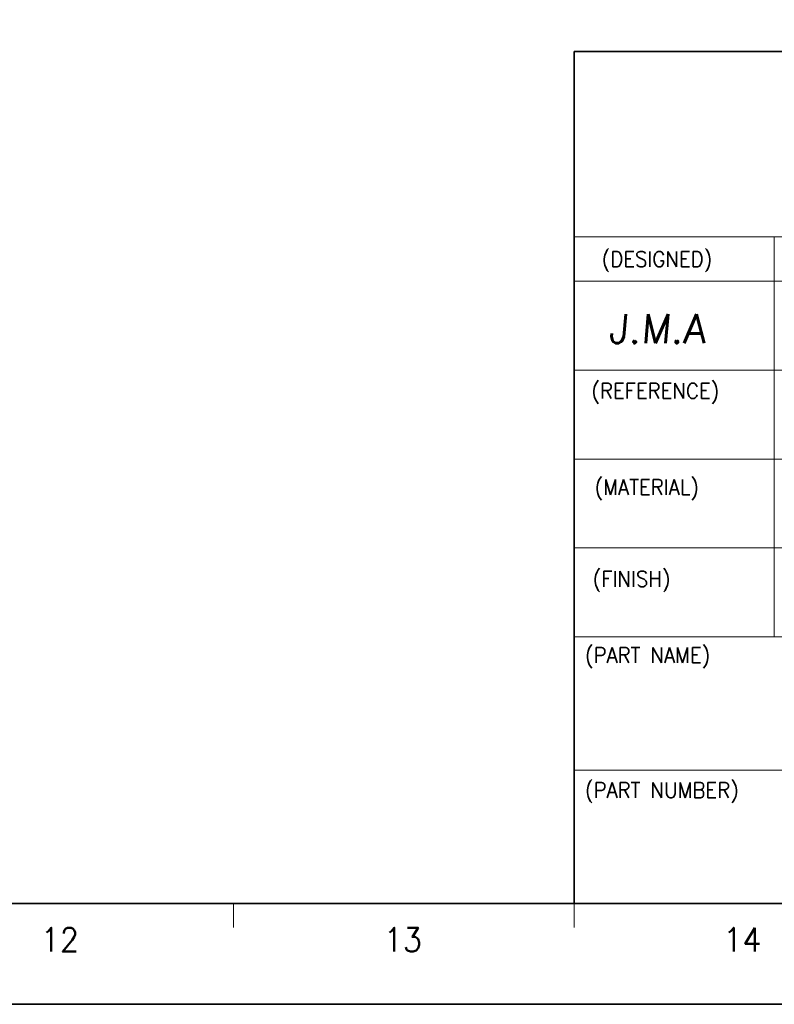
# Model space of a CAD drawing. Header units: millimetres. Extents: x 4497 to 11741, y 5958 to 12619.
# Tile 369 of 424: x 6670 to 6828, y 11768 to 11973. Entities that reach past the tile are written whole.
import ezdxf
from ezdxf.enums import TextEntityAlignment as Align

# ---------------------------------------------------------------- set-up
doc = ezdxf.new("R2010")
doc.units = ezdxf.units.MM
doc.header["$LTSCALE"] = 0.8
doc.layers.get('0').update_dxf_attribs({"linetype": 'CONTINUOUS', "lineweight": 0})
doc.layers.add('2', color=3, linetype='CONTINUOUS', lineweight=0)
doc.styles.add('GHS', font='romans', dxfattribs={"height": 2, "bigfont": 'whgtxt'})
doc.styles.get("Standard").update_dxf_attribs({"font": 'romans.shx', "width": 0.8, "oblique": 5, "bigfont": 'whgtxt.shx'})

msp = doc.modelspace()

# ---------------------------------------------------------------- linework, layer by layer
at = {"color": 7, "linetype": 'Continuous', "lineweight": 35}
for p, q in [((6785.938, 11788.618), (6785.938, 11966.669)), ((6785.938, 11966.669), (6999.599, 11966.669)), ((5860.072, 11788.618), (6999.599, 11788.618))]:
    msp.add_line(p, q, dxfattribs=at)
at = {"color": 7, "linetype": 'Continuous'}
for p, q in [((6785.938, 11927.962), (6999.599, 11927.962)), ((6827.741, 11844.356), (6827.741, 11927.962)), ((6785.938, 11918.673), (6911.348, 11918.673)), ((6785.938, 11900.094), (6999.599, 11900.094)), ((6785.938, 11881.514), (6961.119, 11881.514)), ((6785.938, 11862.935), (6999.599, 11862.935)), ((6785.938, 11844.356), (6999.599, 11844.356)), ((6785.938, 11816.487), (6999.599, 11816.487)), ((6714.717, 11783.638), (6714.717, 11788.618)), ((6785.938, 11788.618), (6999.599, 11788.618)), ((6785.938, 11788.618), (6999.599, 11788.618)), ((6785.938, 11783.638), (6785.938, 11788.618))]:
    msp.add_line(p, q, dxfattribs=at)
at = {"color": 7, "linetype": 'Continuous', "lineweight": 35}
msp.add_lwpolyline([(7021.345, 12607.552), (5833.345, 12607.552), (5833.345, 11767.552), (7021.345, 11767.552)], close=True, dxfattribs=at)

# ---------------------------------------------------------------- texts
at = {"color": 7, "linetype": 'Continuous', "width": 0.933333}
for s, height, p in [('(DESIGNED)', 3.2303, (6791.729, 11924.932)), ('(REFERENCE)', 3.23025, (6789.571, 11897.38)), ('(MATERIAL)', 3.2303, (6790.229, 11877.246)), ('(FINISH)', 3.2303, (6789.844, 11858.072)), ('(PART NAME)', 3.23025, (6788.213, 11842.133)), ('(PART NUMBER)', 3.23025, (6788.213, 11813.944))]:
    msp.add_text(s, height=height, dxfattribs=at).set_placement(p, align=Align.TOP_LEFT)
for s, p in [('12', (6678.452, 11781.05)), ('13', (6750.145, 11781.05)), ('14', (6821.11, 11781.05))]:
    msp.add_text(s, height=4.9805, dxfattribs=at).set_placement(p, align=Align.MIDDLE_CENTER)
at = {"layer": '2', "style": 'GHS', "oblique": 5}
msp.add_text('J.M.A', height=6.0598, dxfattribs=at).set_placement((6793.115, 11905.711))

doc.saveas('drawing.dxf')
